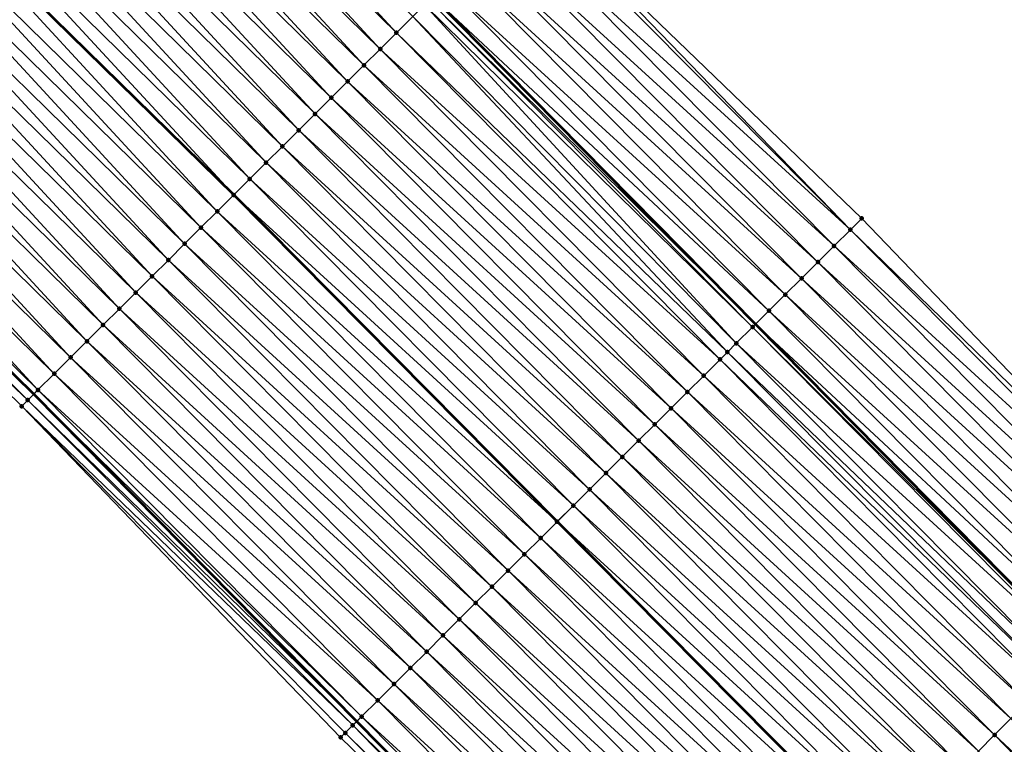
# Model space of a CAD drawing. Header units: feet. Extents: x 2017424 to 2024169, y 808042 to 818730.
# Tile 327 of 329: x 2022837 to 2022880, y 814127 to 814159. Entities that reach past the tile are written whole.
import ezdxf

# ---------------------------------------------------------------- set-up
doc = ezdxf.new("R2010")
doc.units = ezdxf.units.FT
doc.header["$MEASUREMENT"] = 0
for name, color, linetype, lineweight in [('EP_Travel Lane', 172, 'Continuous', 53), ('NB-Road Shots', 141, 'Continuous', 100), ('NB-Road X-Section', 40, 'Continuous', 13), ('STRIPING', 60, 'Continuous', 53)]:
    doc.layers.add(name, color=color, linetype=linetype, lineweight=lineweight)
doc.layers.add('I-77-MM15-17_NB-Surface-BORDER', color=7, linetype='Continuous')
doc.layers.add('I-77-MM15-17_NB-Surface-TIN', color=7, linetype='Continuous')

msp = doc.modelspace()

# ---------------------------------------------------------------- linework, layer by layer
at = {"layer": 'EP_Travel Lane'}
for points in [[(2022767.371049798, 814242.5469800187, 293.8088153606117), (2022782.395149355, 814229.0650125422, 294.5513637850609), (2022797.106016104, 814215.5335921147, 295.2567507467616), (2022811.817192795, 814202.0018865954, 295.950300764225), (2022826.43342328, 814188.0277218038, 296.6233001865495), (2022840.777088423, 814174.1070513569, 297.3120484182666), (2022855.192024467, 814159.9745679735, 298.0072010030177), (2022869.234222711, 814145.7480773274, 298.6593510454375), (2022883.275599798, 814131.5224186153, 299.3469830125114), (2022897.283300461, 814117.0483564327, 300.0231161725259), (2022911.13583631, 814102.6353312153, 300.6367119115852), (2022925.035677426, 814088.0969683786, 301.3041992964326), (2022938.735340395, 814073.5411112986, 301.9734336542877), (2022952.434025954, 814058.9862927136, 302.6844714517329)], [(2022765.93421145, 814211.228142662, 292.9237701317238), (2022780.590182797, 814197.6377920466, 293.6343164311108), (2022795.246020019, 814184.0475658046, 294.3500033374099), (2022809.429719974, 814170.4294387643, 295.0168488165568), (2022823.773793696, 814156.5083717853, 295.6887549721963), (2022837.846645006, 814142.7086829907, 296.3693367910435), (2022851.888615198, 814128.4824233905, 297.0313413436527), (2022865.930649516, 814114.2560988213, 297.6905770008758), (2022879.679770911, 814100.0515784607, 298.3755855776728), (2022893.530545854, 814085.6403853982, 299.0637716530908), (2022907.219935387, 814071.3196983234, 299.7327200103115), (2022920.892147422, 814056.7373594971, 300.3860491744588), (2022934.56402017, 814042.1553825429, 301.0539102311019), (2022947.9282482, 814027.5710846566, 301.7183401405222), (2022961.363909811, 814012.7726420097, 302.418414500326), (2022974.577855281, 813998.1075643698, 303.0973242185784), (2022987.721669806, 813983.0480919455, 303.7749142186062), (2023000.864752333, 813967.9894582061, 304.4842388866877), (2023013.451521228, 813953.017964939, 305.1551549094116), (2023026.20817397, 813937.6310458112, 305.8702071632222), (2023038.734556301, 813922.406306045, 306.5702189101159), (2023051.205379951, 813906.7851186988, 307.2472481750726), (2023063.677757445, 813891.1619849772, 307.846601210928), (2023075.819066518, 813875.5859741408, 308.415438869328)]]:
    msp.add_polyline3d(points, dxfattribs=at)
at = {"layer": 'I-77-MM15-17_NB-Surface-BORDER', "color": 3, "linetype": 'Continuous', "lineweight": -3}
for points in [[(2022770.134460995, 814245.6629141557, 294.0602586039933), (2022785.345967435, 814232.2590478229, 294.7774756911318), (2022800.981203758, 814219.7266984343, 295.5252439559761), (2022815.556053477, 814206.0500160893, 296.2577892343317), (2022830.513042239, 814192.2423234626, 296.8506749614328), (2022844.928862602, 814178.3956726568, 297.5326705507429), (2022859.459820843, 814164.2149953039, 298.2418124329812), (2022873.854033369, 814150.3385323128, 298.9191525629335), (2022887.712082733, 814135.9302996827, 299.5876098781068), (2022901.618731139, 814121.2257796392, 300.2473897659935), (2022915.183509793, 814106.5361487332, 300.8601521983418), (2022929.539219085, 814092.3300218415, 301.5308495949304), (2022942.971412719, 814077.5225661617, 302.1824778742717), (2022955.937143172, 814062.2783627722, 302.8469678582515)], [(2023075.644691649, 813875.4506071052, 308.3951260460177), (2023063.472029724, 813890.9968129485, 307.8238319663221), (2023050.956435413, 813906.5852500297, 307.2197133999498), (2023038.187647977, 813921.9670301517, 306.505273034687), (2023025.412794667, 813936.9668474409, 305.7631084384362), (2023013.145619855, 813952.7625636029, 305.1150415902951), (2023000.542632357, 813967.7040317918, 304.4403840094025), (2022987.34096004, 813982.7105771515, 303.7193854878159), (2022973.954884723, 813997.5557681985, 303.0170083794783), (2022961.094086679, 814012.5253822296, 302.3860692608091), (2022947.894297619, 814027.5399724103, 301.7142552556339), (2022933.753421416, 814041.3901340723, 300.9418025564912), (2022920.242084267, 814056.123499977, 300.2926115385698), (2022907.018253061, 814071.1294777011, 299.7086381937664), (2022893.214769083, 814085.3351465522, 299.0268923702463), (2022879.33572334, 814099.7189918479, 298.3349727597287), (2022865.540453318, 814113.867119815, 297.641418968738), (2022851.186854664, 814127.7824356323, 296.9339551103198), (2022837.317620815, 814142.1808926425, 296.2937104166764), (2022823.247478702, 814155.9622100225, 295.6093077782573), (2022808.897201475, 814169.8771579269, 294.9430237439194), (2022794.931266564, 814183.7060672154, 294.3105555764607), (2022780.173136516, 814197.1852651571, 293.5812173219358), (2022765.714295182, 814210.9894531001, 292.8945522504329)]]:
    msp.add_polyline3d(points, dxfattribs=at)
at = {"layer": 'I-77-MM15-17_NB-Surface-TIN', "color": 128, "linetype": 'Continuous', "lineweight": -3}
for points in [[(2022853.617618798, 814158.4078071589, 297.8677913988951), (2022839.92258296, 814173.2232630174, 297.2436203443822), (2022839.227796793, 814172.5040429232, 297.1751182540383)], [(2022853.617618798, 814158.4078071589, 297.8677913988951), (2022854.326241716, 814159.1133984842, 297.9393624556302), (2022839.92258296, 814173.2232630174, 297.2436203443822)], [(2022852.908941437, 814157.7022707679, 297.798568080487), (2022839.227796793, 814172.5040429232, 297.1751182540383), (2022838.532935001, 814171.784896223, 297.1097334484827)], [(2022852.908941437, 814157.7022707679, 297.798568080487), (2022853.617618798, 814158.4078071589, 297.8677913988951), (2022839.227796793, 814172.5040429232, 297.1751182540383)], [(2022852.200078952, 814156.9969211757, 297.7373279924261), (2022838.532935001, 814171.784896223, 297.1097334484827), (2022837.837868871, 814171.0659478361, 297.0527716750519)], [(2022852.200078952, 814156.9969211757, 297.7373279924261), (2022852.908941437, 814157.7022707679, 297.798568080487), (2022838.532935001, 814171.784896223, 297.1097334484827)], [(2022851.491245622, 814156.2915421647, 297.6748306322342), (2022837.837868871, 814171.0659478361, 297.0527716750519), (2022837.142822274, 814170.3469804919, 296.9950047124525)], [(2022851.491245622, 814156.2915421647, 297.6748306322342), (2022852.200078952, 814156.9969211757, 297.7373279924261), (2022837.837868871, 814171.0659478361, 297.0527716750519)], [(2022850.78239684, 814155.5861787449, 297.6129995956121), (2022837.142822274, 814170.3469804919, 296.9950047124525), (2022836.447847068, 814169.6279438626, 296.9342949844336)], [(2022850.78239684, 814155.5861787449, 297.6129995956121), (2022851.491245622, 814156.2915421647, 297.6748306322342), (2022837.142822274, 814170.3469804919, 296.9950047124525)], [(2022850.073651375, 814154.8807110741, 297.5467131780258), (2022836.447847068, 814169.6279438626, 296.9342949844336), (2022835.752954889, 814168.9088266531, 296.8701627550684)], [(2022850.073651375, 814154.8807110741, 297.5467131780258), (2022850.78239684, 814155.5861787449, 297.6129995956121), (2022836.447847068, 814169.6279438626, 296.9342949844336)], [(2022849.365124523, 814154.1750228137, 297.4709994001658), (2022835.752954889, 814168.9088266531, 296.8701627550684), (2022835.058248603, 814168.1895290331, 296.7983678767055)], [(2022849.365124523, 814154.1750228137, 297.4709994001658), (2022850.073651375, 814154.8807110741, 297.5467131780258), (2022835.752954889, 814168.9088266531, 296.8701627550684)], [(2022848.656445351, 814153.4694882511, 297.4018542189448), (2022835.058248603, 814168.1895290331, 296.7983678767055), (2022834.363381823, 814167.4703871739, 296.7331886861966)], [(2022848.656445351, 814153.4694882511, 297.4018542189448), (2022849.365124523, 814154.1750228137, 297.4709994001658), (2022835.058248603, 814168.1895290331, 296.7983678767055)], [(2022847.947699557, 814152.7640209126, 297.3355819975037), (2022834.363381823, 814167.4703871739, 296.7331886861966), (2022833.668387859, 814166.7513687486, 296.6732521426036)], [(2022847.947699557, 814152.7640209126, 297.3355819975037), (2022848.656445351, 814153.4694882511, 297.4018542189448), (2022834.363381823, 814167.4703871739, 296.7331886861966)], [(2022847.238888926, 814152.0586189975, 297.2721057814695), (2022833.668387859, 814166.7513687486, 296.6732521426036), (2022832.973280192, 814166.0324606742, 296.6180025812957)], [(2022847.238888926, 814152.0586189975, 297.2721057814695), (2022847.947699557, 814152.7640209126, 297.3355819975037), (2022833.668387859, 814166.7513687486, 296.6732521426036)], [(2022832.973280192, 814166.0324606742, 296.6180025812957), (2022832.286276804, 814165.3216979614, 296.5585268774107), (2022846.538156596, 814151.3612469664, 297.2091466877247)], [(2022847.238888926, 814152.0586189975, 297.2721057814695), (2022832.973280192, 814166.0324606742, 296.6180025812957), (2022846.538156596, 814151.3612469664, 297.2091466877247)], [(2022845.821162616, 814150.6479211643, 297.1496833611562), (2022832.278291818, 814165.3134368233, 296.5578355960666), (2022831.583354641, 814164.5943632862, 296.4955582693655)], [(2022846.530083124, 814151.3532122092, 297.2084213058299), (2022832.286276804, 814165.3216979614, 296.5585268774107), (2022832.278291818, 814165.3134368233, 296.5578355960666)], [(2022845.821162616, 814150.6479211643, 297.1496833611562), (2022846.530083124, 814151.3532122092, 297.2084213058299), (2022832.278291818, 814165.3134368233, 296.5578355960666)], [(2022846.530083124, 814151.3532122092, 297.2084213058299), (2022846.538156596, 814151.3612469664, 297.2091466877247), (2022832.286276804, 814165.3216979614, 296.5585268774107)], [(2022845.112327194, 814149.9425442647, 297.0872762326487), (2022831.583354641, 814164.5943632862, 296.4955582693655), (2022830.88855421, 814163.8751570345, 296.4276441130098)], [(2022845.112327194, 814149.9425442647, 297.0872762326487), (2022845.821162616, 814150.6479211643, 297.1496833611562), (2022831.583354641, 814164.5943632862, 296.4955582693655)], [(2022844.403615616, 814149.2370424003, 297.019528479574), (2022830.88855421, 814163.8751570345, 296.4276441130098), (2022830.193826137, 814163.1558805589, 296.3567473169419)], [(2022844.403615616, 814149.2370424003, 297.019528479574), (2022845.112327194, 814149.9425442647, 297.0872762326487), (2022830.88855421, 814163.8751570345, 296.4276441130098)], [(2022873.362121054, 814149.849725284, 298.8910477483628), (2022859.291429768, 814164.04766648, 298.2321754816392), (2022858.582074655, 814163.3428139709, 298.1921792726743)], [(2022873.362121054, 814149.849725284, 298.8910477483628), (2022859.459820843, 814164.2149953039, 298.2418124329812), (2022859.291429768, 814164.04766648, 298.2321754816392)], [(2022873.362121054, 814149.849725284, 298.8910477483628), (2022873.854033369, 814150.3385323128, 298.9191525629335), (2022859.459820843, 814164.2149953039, 298.2418124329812)], [(2022843.694932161, 814148.5315121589, 296.9505679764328), (2022830.193826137, 814163.1558805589, 296.3567473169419), (2022829.499131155, 814162.4365719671, 296.2844864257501)], [(2022843.694932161, 814148.5315121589, 296.9505679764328), (2022844.403615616, 814149.2370424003, 297.019528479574), (2022830.193826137, 814163.1558805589, 296.3567473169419)], [(2022872.652738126, 814149.1449008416, 298.8522510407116), (2022858.582074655, 814163.3428139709, 298.1921792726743), (2022857.872601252, 814162.6380808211, 298.1572841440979)], [(2022872.652738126, 814149.1449008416, 298.8522510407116), (2022873.362121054, 814149.849725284, 298.8910477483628), (2022858.582074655, 814163.3428139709, 298.1921792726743)], [(2022871.943314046, 814148.4401179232, 298.8152289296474), (2022857.872601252, 814162.6380808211, 298.1572841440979), (2022857.163313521, 814161.9331603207, 298.1143821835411)], [(2022871.943314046, 814148.4401179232, 298.8152289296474), (2022872.652738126, 814149.1449008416, 298.8522510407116), (2022857.872601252, 814162.6380808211, 298.1572841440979)], [(2022842.986200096, 814147.8260309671, 296.883703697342), (2022829.499131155, 814162.4365719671, 296.2844864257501), (2022828.80429674, 814161.7173986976, 296.2179731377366)], [(2022842.986200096, 814147.8260309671, 296.883703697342), (2022843.694932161, 814148.5315121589, 296.9505679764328), (2022829.499131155, 814162.4365719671, 296.2844864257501)], [(2022842.27737823, 814147.1206403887, 296.8207119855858), (2022828.80429674, 814161.7173986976, 296.2179731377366), (2022828.109347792, 814160.9983365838, 296.1561810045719)], [(2022842.27737823, 814147.1206403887, 296.8207119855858), (2022842.986200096, 814147.8260309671, 296.883703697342), (2022828.80429674, 814161.7173986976, 296.2179731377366)], [(2022871.233960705, 814147.7352636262, 298.7751563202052), (2022857.163313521, 814161.9331603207, 298.1143821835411), (2022856.454098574, 814161.2281663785, 298.0683415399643)], [(2022871.233960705, 814147.7352636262, 298.7751563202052), (2022871.943314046, 814148.4401179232, 298.8152289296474), (2022857.163313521, 814161.9331603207, 298.1143821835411)], [(2022841.568601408, 814146.415204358, 296.7557777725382), (2022828.109347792, 814160.9983365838, 296.1561810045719), (2022827.414584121, 814160.2790946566, 296.0867515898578)], [(2022841.568601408, 814146.415204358, 296.7557777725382), (2022842.27737823, 814147.1206403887, 296.8207119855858), (2022828.109347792, 814160.9983365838, 296.1561810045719)], [(2022870.524538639, 814147.0304786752, 298.7380473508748), (2022856.454098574, 814161.2281663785, 298.0683415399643), (2022855.744734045, 814160.5233233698, 298.0287513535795)], [(2022870.524538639, 814147.0304786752, 298.7380473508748), (2022871.233960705, 814147.7352636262, 298.7751563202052), (2022856.454098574, 814161.2281663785, 298.0683415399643)], [(2022869.815173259, 814146.3256365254, 298.6984938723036), (2022855.744734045, 814160.5233233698, 298.0287513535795), (2022855.192024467, 814159.9745679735, 298.0072010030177)], [(2022869.815173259, 814146.3256365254, 298.6984938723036), (2022870.524538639, 814147.0304786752, 298.7380473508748), (2022855.744734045, 814160.5233233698, 298.0287513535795)], [(2022840.859998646, 814145.7095926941, 296.6833374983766), (2022827.414584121, 814160.2790946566, 296.0867515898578), (2022826.719962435, 814159.5597149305, 296.0114693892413)], [(2022840.859998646, 814145.7095926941, 296.6833374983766), (2022841.568601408, 814146.415204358, 296.7557777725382), (2022827.414584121, 814160.2790946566, 296.0867515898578)], [(2022855.035093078, 814159.8187592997, 298.0010821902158), (2022869.234222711, 814145.7480773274, 298.6593510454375), (2022855.192024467, 814159.9745679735, 298.0072010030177)], [(2022869.815173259, 814146.3256365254, 298.6984938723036), (2022855.192024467, 814159.9745679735, 298.0072010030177), (2022869.234222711, 814145.7480773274, 298.6593510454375)], [(2022840.151407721, 814145.003969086, 296.6103867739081), (2022826.719962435, 814159.5597149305, 296.0114693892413), (2022826.025317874, 814158.8403574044, 295.9371301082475)], [(2022840.151407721, 814145.003969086, 296.6103867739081), (2022840.859998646, 814145.7095926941, 296.6833374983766), (2022826.719962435, 814159.5597149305, 296.0114693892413)], [(2022868.39711521, 814144.9152734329, 298.5903772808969), (2022854.842252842, 814159.6270157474, 297.9874630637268), (2022854.326241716, 814159.1133984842, 297.9393624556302)], [(2022869.105998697, 814145.6206018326, 298.6507116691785), (2022855.035093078, 814159.8187592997, 298.0010821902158), (2022854.842252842, 814159.6270157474, 297.9874630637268)], [(2022868.39711521, 814144.9152734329, 298.5903772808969), (2022869.105998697, 814145.6206018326, 298.6507116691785), (2022854.842252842, 814159.6270157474, 297.9874630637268)], [(2022869.105998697, 814145.6206018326, 298.6507116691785), (2022869.234222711, 814145.7480773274, 298.6593510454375), (2022855.035093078, 814159.8187592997, 298.0010821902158)], [(2022868.011307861, 814144.5315480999, 298.5607136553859), (2022854.326241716, 814159.1133984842, 297.9393624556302), (2022853.617618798, 814158.4078071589, 297.8677913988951)], [(2022868.011307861, 814144.5315480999, 298.5607136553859), (2022868.39711521, 814144.9152734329, 298.5903772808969), (2022854.326241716, 814159.1133984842, 297.9393624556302)], [(2022839.442731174, 814144.2984318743, 296.5411283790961), (2022826.025317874, 814158.8403574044, 295.9371301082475), (2022825.330609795, 814158.1210615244, 295.8654091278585)], [(2022839.442731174, 814144.2984318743, 296.5411283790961), (2022840.151407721, 814145.003969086, 296.6103867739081), (2022826.025317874, 814158.8403574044, 295.9371301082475)], [(2022867.68827226, 814144.2099041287, 298.528294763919), (2022853.617618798, 814158.4078071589, 297.8677913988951), (2022852.908941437, 814157.7022707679, 297.798568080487)], [(2022867.68827226, 814144.2099041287, 298.528294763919), (2022868.011307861, 814144.5315480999, 298.5607136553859), (2022853.617618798, 814158.4078071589, 297.8677913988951)], [(2022838.734085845, 814143.5928631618, 296.4705237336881), (2022825.330609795, 814158.1210615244, 295.8654091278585), (2022824.635948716, 814157.4017200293, 295.7917507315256)], [(2022838.734085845, 814143.5928631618, 296.4705237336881), (2022839.442731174, 814144.2984318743, 296.5411283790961), (2022825.330609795, 814158.1210615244, 295.8654091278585)], [(2022838.02562395, 814142.8871093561, 296.3920087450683), (2022824.635948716, 814157.4017200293, 295.7917507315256), (2022823.941484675, 814156.6821873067, 295.7099702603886)], [(2022838.02562395, 814142.8871093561, 296.3920087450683), (2022838.734085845, 814143.5928631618, 296.4705237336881), (2022824.635948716, 814157.4017200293, 295.7917507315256)], [(2022866.979573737, 814143.5043890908, 298.4599840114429), (2022852.908941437, 814157.7022707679, 297.798568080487), (2022852.200078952, 814156.9969211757, 297.7373279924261)], [(2022866.979573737, 814143.5043890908, 298.4599840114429), (2022867.68827226, 814144.2099041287, 298.528294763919), (2022852.908941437, 814157.7022707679, 297.798568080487)], [(2022866.270770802, 814142.7989794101, 298.3961759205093), (2022852.200078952, 814156.9969211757, 297.7373279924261), (2022851.491245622, 814156.2915421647, 297.6748306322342)], [(2022866.270770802, 814142.7989794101, 298.3961759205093), (2022866.979573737, 814143.5043890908, 298.4599840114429), (2022852.200078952, 814156.9969211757, 297.7373279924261)], [(2022823.941484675, 814156.6821873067, 295.7099702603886), (2022823.773793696, 814156.5083717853, 295.6887549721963), (2022837.846645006, 814142.7086829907, 296.3693367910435)], [(2022838.02562395, 814142.8871093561, 296.3920087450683), (2022823.941484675, 814156.6821873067, 295.7099702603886), (2022837.846645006, 814142.7086829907, 296.3693367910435)], [(2022837.581520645, 814142.4443771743, 296.3357524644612), (2022823.622952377, 814156.3520213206, 295.6696714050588), (2022823.247478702, 814155.9622100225, 295.6093077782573)], [(2022823.622952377, 814156.3520213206, 295.6696714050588), (2022837.846645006, 814142.7086829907, 296.3693367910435), (2022823.773793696, 814156.5083717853, 295.6887549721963)], [(2022837.581520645, 814142.4443771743, 296.3357524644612), (2022837.846645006, 814142.7086829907, 296.3693367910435), (2022823.622952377, 814156.3520213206, 295.6696714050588)], [(2022865.561896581, 814142.0936416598, 298.3354419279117), (2022851.491245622, 814156.2915421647, 297.6748306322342), (2022850.78239684, 814155.5861787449, 297.6129995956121)], [(2022865.561896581, 814142.0936416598, 298.3354419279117), (2022866.270770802, 814142.7989794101, 298.3961759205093), (2022851.491245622, 814156.2915421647, 297.6748306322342)], [(2022837.317620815, 814142.1808926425, 296.2937104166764), (2022837.581520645, 814142.4443771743, 296.3357524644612), (2022823.247478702, 814155.9622100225, 295.6093077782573)], [(2022864.853132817, 814141.3881924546, 298.2699446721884), (2022850.78239684, 814155.5861787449, 297.6129995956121), (2022850.073651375, 814154.8807110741, 297.5467131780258)], [(2022864.853132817, 814141.3881924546, 298.2699446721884), (2022865.561896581, 814142.0936416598, 298.3354419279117), (2022850.78239684, 814155.5861787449, 297.6129995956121)], [(2022864.144448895, 814140.6826626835, 298.2010042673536), (2022850.073651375, 814154.8807110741, 297.5467131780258), (2022849.365124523, 814154.1750228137, 297.4709994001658)], [(2022864.144448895, 814140.6826626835, 298.2010042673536), (2022864.853132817, 814141.3881924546, 298.2699446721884), (2022850.073651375, 814154.8807110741, 297.5467131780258)], [(2022863.435826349, 814139.9770709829, 298.1294171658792), (2022849.365124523, 814154.1750228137, 297.4709994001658), (2022848.656445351, 814153.4694882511, 297.4018542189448)], [(2022863.435826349, 814139.9770709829, 298.1294171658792), (2022864.144448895, 814140.6826626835, 298.2010042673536), (2022849.365124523, 814154.1750228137, 297.4709994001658)], [(2022862.727174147, 814139.2715092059, 298.0591089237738), (2022848.656445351, 814153.4694882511, 297.4018542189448), (2022847.947699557, 814152.7640209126, 297.3355819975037)], [(2022862.727174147, 814139.2715092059, 298.0591089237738), (2022863.435826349, 814139.9770709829, 298.1294171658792), (2022848.656445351, 814153.4694882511, 297.4018542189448)], [(2022862.018408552, 814138.5660618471, 297.9936905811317), (2022847.947699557, 814152.7640209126, 297.3355819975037), (2022847.238888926, 814152.0586189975, 297.2721057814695)], [(2022862.018408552, 814138.5660618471, 297.9936905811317), (2022862.727174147, 814139.2715092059, 298.0591089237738), (2022847.947699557, 814152.7640209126, 297.3355819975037)], [(2022861.3096274, 814137.8606301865, 297.9289431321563), (2022847.238888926, 814152.0586189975, 297.2721057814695), (2022846.538156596, 814151.3612469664, 297.2091466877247)], [(2022861.3096274, 814137.8606301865, 297.9289431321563), (2022862.018408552, 814138.5660618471, 297.9936905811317), (2022847.238888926, 814152.0586189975, 297.2721057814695)], [(2022860.600804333, 814137.1552408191, 297.8660031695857), (2022846.530083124, 814151.3532122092, 297.2084213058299), (2022845.821162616, 814150.6479211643, 297.1496833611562)], [(2022846.530083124, 814151.3532122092, 297.2084213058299), (2022860.608899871, 814137.1632971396, 297.8667220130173), (2022846.538156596, 814151.3612469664, 297.2091466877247)], [(2022860.600804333, 814137.1552408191, 297.8660031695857), (2022860.608899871, 814137.1632971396, 297.8667220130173), (2022846.530083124, 814151.3532122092, 297.2084213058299)], [(2022861.3096274, 814137.8606301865, 297.9289431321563), (2022846.538156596, 814151.3612469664, 297.2091466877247), (2022860.608899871, 814137.1632971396, 297.8667220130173)], [(2022859.892074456, 814136.4497574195, 297.7990445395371), (2022845.821162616, 814150.6479211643, 297.1496833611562), (2022845.112327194, 814149.9425442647, 297.0872762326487)], [(2022859.892074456, 814136.4497574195, 297.7990445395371), (2022860.600804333, 814137.1552408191, 297.8660031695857), (2022845.821162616, 814150.6479211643, 297.1496833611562)], [(2022887.712082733, 814135.9302996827, 299.5876098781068), (2022873.854033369, 814150.3385323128, 298.9191525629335), (2022873.362121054, 814149.849725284, 298.8910477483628)], [(2022859.183215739, 814135.744404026, 297.7376419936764), (2022845.112327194, 814149.9425442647, 297.0872762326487), (2022844.403615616, 814149.2370424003, 297.019528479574)], [(2022859.183215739, 814135.744404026, 297.7376419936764), (2022859.892074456, 814136.4497574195, 297.7990445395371), (2022845.112327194, 814149.9425442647, 297.0872762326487)], [(2022887.432266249, 814135.6523351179, 299.5734670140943), (2022873.362121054, 814149.849725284, 298.8910477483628), (2022872.652738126, 814149.1449008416, 298.8522510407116)], [(2022887.432266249, 814135.6523351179, 299.5734670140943), (2022887.712082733, 814135.9302996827, 299.5876098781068), (2022873.362121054, 814149.849725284, 298.8910477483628)], [(2022858.474517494, 814135.0388887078, 297.6693192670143), (2022844.403615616, 814149.2370424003, 297.019528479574), (2022843.694932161, 814148.5315121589, 296.9505679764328)], [(2022858.474517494, 814135.0388887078, 297.6693192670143), (2022859.183215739, 814135.744404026, 297.7376419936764), (2022844.403615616, 814149.2370424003, 297.019528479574)], [(2022886.722786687, 814134.9476081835, 299.5388376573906), (2022872.652738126, 814149.1449008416, 298.8522510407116), (2022871.943314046, 814148.4401179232, 298.8152289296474)], [(2022886.722786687, 814134.9476081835, 299.5388376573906), (2022887.432266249, 814135.6523351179, 299.5734670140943), (2022872.652738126, 814149.1449008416, 298.8522510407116)], [(2022857.76584416, 814134.333348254, 297.5999223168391), (2022843.694932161, 814148.5315121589, 296.9505679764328), (2022842.986200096, 814147.8260309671, 296.883703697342)], [(2022857.76584416, 814134.333348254, 297.5999223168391), (2022858.474517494, 814135.0388887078, 297.6693192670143), (2022843.694932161, 814148.5315121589, 296.9505679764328)], [(2022886.013311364, 814134.2428769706, 299.5040254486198), (2022871.943314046, 814148.4401179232, 298.8152289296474), (2022871.233960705, 814147.7352636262, 298.7751563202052)], [(2022886.013311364, 814134.2428769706, 299.5040254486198), (2022886.722786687, 814134.9476081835, 299.5388376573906), (2022871.943314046, 814148.4401179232, 298.8152289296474)], [(2022857.05710193, 814133.6278773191, 297.5334963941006), (2022842.986200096, 814147.8260309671, 296.883703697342), (2022842.27737823, 814147.1206403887, 296.8207119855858)], [(2022857.05710193, 814133.6278773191, 297.5334963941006), (2022857.76584416, 814134.333348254, 297.5999223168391), (2022842.986200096, 814147.8260309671, 296.883703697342)], [(2022885.303916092, 814133.5380649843, 299.4657612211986), (2022871.233960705, 814147.7352636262, 298.7751563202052), (2022870.524538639, 814147.0304786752, 298.7380473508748)], [(2022885.303916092, 814133.5380649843, 299.4657612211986), (2022886.013311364, 814134.2428769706, 299.5040254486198), (2022871.233960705, 814147.7352636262, 298.7751563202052)], [(2022856.348196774, 814132.9225707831, 297.4740964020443), (2022842.27737823, 814147.1206403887, 296.8207119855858), (2022841.568601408, 814146.415204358, 296.7557777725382)], [(2022856.348196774, 814132.9225707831, 297.4740964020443), (2022857.05710193, 814133.6278773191, 297.5334963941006), (2022842.27737823, 814147.1206403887, 296.8207119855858)], [(2022884.594550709, 814132.8332228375, 299.4262080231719), (2022870.524538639, 814147.0304786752, 298.7380473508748), (2022869.815173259, 814146.3256365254, 298.6984938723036)], [(2022884.594550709, 814132.8332228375, 299.4262080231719), (2022885.303916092, 814133.5380649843, 299.4657612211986), (2022870.524538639, 814147.0304786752, 298.7380473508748)], [(2022855.639421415, 814132.2171332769, 297.4090991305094), (2022841.568601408, 814146.415204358, 296.7557777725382), (2022840.859998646, 814145.7095926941, 296.6833374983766)], [(2022855.639421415, 814132.2171332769, 297.4090991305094), (2022856.348196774, 814132.9225707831, 297.4740964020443), (2022841.568601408, 814146.415204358, 296.7557777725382)], [(2022883.885116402, 814132.1284502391, 299.3896271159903), (2022869.815173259, 814146.3256365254, 298.6984938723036), (2022869.234222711, 814145.7480773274, 298.6593510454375)], [(2022883.885116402, 814132.1284502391, 299.3896271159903), (2022884.594550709, 814132.8332228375, 299.4262080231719), (2022869.815173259, 814146.3256365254, 298.6984938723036)], [(2022854.930792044, 814131.5115484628, 297.3378063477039), (2022840.859998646, 814145.7095926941, 296.6833374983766), (2022840.151407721, 814145.003969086, 296.6103867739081)], [(2022854.930792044, 814131.5115484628, 297.3378063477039), (2022855.639421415, 814132.2171332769, 297.4090991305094), (2022840.859998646, 814145.7095926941, 296.6833374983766)], [(2022883.175984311, 814131.4233726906, 299.3400135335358), (2022869.105998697, 814145.6206018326, 298.6507116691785), (2022868.39711521, 814144.9152734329, 298.5903772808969)], [(2022869.105998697, 814145.6206018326, 298.6507116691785), (2022883.275599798, 814131.5224186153, 299.3469830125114), (2022869.234222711, 814145.7480773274, 298.6593510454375)], [(2022883.175984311, 814131.4233726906, 299.3400135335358), (2022883.275599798, 814131.5224186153, 299.3469830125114), (2022869.105998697, 814145.6206018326, 298.6507116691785)], [(2022883.885116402, 814132.1284502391, 299.3896271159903), (2022869.234222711, 814145.7480773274, 298.6593510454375), (2022883.275599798, 814131.5224186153, 299.3469830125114)], [(2022854.22214402, 814130.8059824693, 297.2673179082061), (2022840.151407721, 814145.003969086, 296.6103867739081), (2022839.442731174, 814144.2984318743, 296.5411283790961)], [(2022854.22214402, 814130.8059824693, 297.2673179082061), (2022854.930792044, 814131.5115484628, 297.3378063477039), (2022840.151407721, 814145.003969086, 296.6103867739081)], [(2022882.467127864, 814130.7180170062, 299.2785132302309), (2022868.39711521, 814144.9152734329, 298.5903772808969), (2022868.011307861, 814144.5315480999, 298.5607136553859)], [(2022882.467127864, 814130.7180170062, 299.2785132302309), (2022883.175984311, 814131.4233726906, 299.3400135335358), (2022868.39711521, 814144.9152734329, 298.5903772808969)], [(2022853.513465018, 814130.1004477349, 297.1981653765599), (2022839.442731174, 814144.2984318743, 296.5411283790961), (2022838.734085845, 814143.5928631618, 296.4705237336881)], [(2022853.513465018, 814130.1004477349, 297.1981653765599), (2022854.22214402, 814130.8059824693, 297.2673179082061), (2022839.442731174, 814144.2984318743, 296.5411283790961)], [(2022881.75822162, 814130.0127115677, 299.2191602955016), (2022867.68827226, 814144.2099041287, 298.528294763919), (2022866.979573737, 814143.5043890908, 298.4599840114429)], [(2022882.111371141, 814130.3642893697, 299.2535154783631), (2022868.011307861, 814144.5315480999, 298.5607136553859), (2022867.68827226, 814144.2099041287, 298.528294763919)], [(2022881.75822162, 814130.0127115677, 299.2191602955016), (2022882.111371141, 814130.3642893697, 299.2535154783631), (2022867.68827226, 814144.2099041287, 298.528294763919)], [(2022882.111371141, 814130.3642893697, 299.2535154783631), (2022882.467127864, 814130.7180170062, 299.2785132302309), (2022868.011307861, 814144.5315480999, 298.5607136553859)], [(2022852.804738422, 814129.3949610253, 297.1310652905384), (2022838.734085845, 814143.5928631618, 296.4705237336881), (2022838.02562395, 814142.8871093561, 296.3920087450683)], [(2022852.804738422, 814129.3949610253, 297.1310652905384), (2022853.513465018, 814130.1004477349, 297.1981653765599), (2022838.734085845, 814143.5928631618, 296.4705237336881)], [(2022881.049499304, 814129.3072205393, 299.1518757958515), (2022866.979573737, 814143.5043890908, 298.4599840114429), (2022866.270770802, 814142.7989794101, 298.3961759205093)], [(2022881.049499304, 814129.3072205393, 299.1518757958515), (2022881.75822162, 814130.0127115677, 299.2191602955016), (2022866.979573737, 814143.5043890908, 298.4599840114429)], [(2022852.09617021, 814128.6893144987, 297.0571350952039), (2022838.02562395, 814142.8871093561, 296.3920087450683), (2022837.846645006, 814142.7086829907, 296.3693367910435)], [(2022852.09617021, 814128.6893144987, 297.0571350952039), (2022852.804738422, 814129.3949610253, 297.1310652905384), (2022838.02562395, 814142.8871093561, 296.3920087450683)], [(2022851.718609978, 814128.3129619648, 297.0102140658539), (2022837.581520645, 814142.4443771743, 296.3357524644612), (2022837.317620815, 814142.1808926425, 296.2937104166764)], [(2022837.581520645, 814142.4443771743, 296.3357524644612), (2022851.888615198, 814128.4824233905, 297.0313413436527), (2022837.846645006, 814142.7086829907, 296.3693367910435)], [(2022851.718609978, 814128.3129619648, 297.0102140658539), (2022851.888615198, 814128.4824233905, 297.0313413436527), (2022837.581520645, 814142.4443771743, 296.3357524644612)], [(2022852.09617021, 814128.6893144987, 297.0571350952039), (2022837.846645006, 814142.7086829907, 296.3693367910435), (2022851.888615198, 814128.4824233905, 297.0313413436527)], [(2022880.340702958, 814128.60180421, 299.0877837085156), (2022866.270770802, 814142.7989794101, 298.3961759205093), (2022865.561896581, 814142.0936416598, 298.3354419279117)], [(2022880.340702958, 814128.60180421, 299.0877837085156), (2022881.049499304, 814129.3072205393, 299.1518757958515), (2022866.270770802, 814142.7989794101, 298.3961759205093)], [(2022851.186854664, 814127.7824356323, 296.9339551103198), (2022851.388106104, 814127.983159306, 296.9614660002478), (2022837.317620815, 814142.1808926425, 296.2937104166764)], [(2022851.388106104, 814127.983159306, 296.9614660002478), (2022851.718609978, 814128.3129619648, 297.0102140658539), (2022837.317620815, 814142.1808926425, 296.2937104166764)], [(2022879.631870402, 814127.8964244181, 299.0252531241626), (2022865.561896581, 814142.0936416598, 298.3354419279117), (2022864.853132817, 814141.3881924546, 298.2699446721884)], [(2022879.631870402, 814127.8964244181, 299.0252531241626), (2022880.340702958, 814128.60180421, 299.0877837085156), (2022865.561896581, 814142.0936416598, 298.3354419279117)], [(2022878.923123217, 814127.1909584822, 298.959040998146), (2022864.853132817, 814141.3881924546, 298.2699446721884), (2022864.144448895, 814140.6826626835, 298.2010042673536)], [(2022878.923123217, 814127.1909584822, 298.959040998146), (2022879.631870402, 814127.8964244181, 299.0252531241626), (2022864.853132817, 814141.3881924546, 298.2699446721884)], [(2022878.214431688, 814126.4854363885, 298.8904288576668), (2022864.144448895, 814140.6826626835, 298.2010042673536), (2022863.435826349, 814139.9770709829, 298.1294171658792)], [(2022878.214431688, 814126.4854363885, 298.8904288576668), (2022878.923123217, 814127.1909584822, 298.959040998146), (2022864.144448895, 814140.6826626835, 298.2010042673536)], [(2022877.505826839, 814125.77982683, 298.8180787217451), (2022863.435826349, 814139.9770709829, 298.1294171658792), (2022862.727174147, 814139.2715092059, 298.0591089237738)], [(2022877.505826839, 814125.77982683, 298.8180787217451), (2022878.214431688, 814126.4854363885, 298.8904288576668), (2022863.435826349, 814139.9770709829, 298.1294171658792)], [(2022876.797226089, 814125.0742131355, 298.7455518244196), (2022862.727174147, 814139.2715092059, 298.0591089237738), (2022862.018408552, 814138.5660618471, 297.9936905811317)], [(2022876.797226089, 814125.0742131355, 298.7455518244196), (2022877.505826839, 814125.77982683, 298.8180787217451), (2022862.727174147, 814139.2715092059, 298.0591089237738)], [(2022876.088474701, 814124.3687514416, 298.6795209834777), (2022862.018408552, 814138.5660618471, 297.9936905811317), (2022861.3096274, 814137.8606301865, 297.9289431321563)], [(2022876.088474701, 814124.3687514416, 298.6795209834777), (2022876.797226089, 814125.0742131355, 298.7455518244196), (2022862.018408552, 814138.5660618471, 297.9936905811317)], [(2022875.379753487, 814123.6632593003, 298.6121889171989), (2022861.3096274, 814137.8606301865, 297.9289431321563), (2022860.608899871, 814137.1632971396, 297.8667220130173)], [(2022875.379753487, 814123.6632593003, 298.6121889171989), (2022876.088474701, 814124.3687514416, 298.6795209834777), (2022861.3096274, 814137.8606301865, 297.9289431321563)], [(2022874.671068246, 814122.9577308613, 298.5433055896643), (2022860.600804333, 814137.1552408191, 297.8660031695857), (2022859.892074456, 814136.4497574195, 297.7990445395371)], [(2022860.600804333, 814137.1552408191, 297.8660031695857), (2022874.679184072, 814122.9658105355, 298.5440944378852), (2022860.608899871, 814137.1632971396, 297.8667220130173)], [(2022874.671068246, 814122.9577308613, 298.5433055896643), (2022874.679184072, 814122.9658105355, 298.5440944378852), (2022860.600804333, 814137.1552408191, 297.8660031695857)], [(2022875.379753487, 814123.6632593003, 298.6121889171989), (2022860.608899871, 814137.1632971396, 297.8667220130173), (2022874.679184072, 814122.9658105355, 298.5440944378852)], [(2022873.962352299, 814122.2522334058, 298.4757464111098), (2022859.892074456, 814136.4497574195, 297.7990445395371), (2022859.183215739, 814135.744404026, 297.7376419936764)], [(2022873.962352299, 814122.2522334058, 298.4757464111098), (2022874.671068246, 814122.9577308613, 298.5433055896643), (2022859.892074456, 814136.4497574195, 297.7990445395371)], [(2022873.253496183, 814121.5468773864, 298.4142317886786), (2022859.183215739, 814135.744404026, 297.7376419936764), (2022858.474517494, 814135.0388887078, 297.6693192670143)], [(2022873.253496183, 814121.5468773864, 298.4142317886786), (2022873.962352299, 814122.2522334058, 298.4757464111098), (2022859.183215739, 814135.744404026, 297.7376419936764)], [(2022872.544825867, 814120.8413338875, 298.3447048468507), (2022858.474517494, 814135.0388887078, 297.6693192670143), (2022857.76584416, 814134.333348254, 297.5999223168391)], [(2022872.544825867, 814120.8413338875, 298.3447048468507), (2022873.253496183, 814121.5468773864, 298.4142317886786), (2022858.474517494, 814135.0388887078, 297.6693192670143)], [(2022871.836190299, 814120.1357553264, 298.2736794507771), (2022857.76584416, 814134.333348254, 297.5999223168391), (2022857.05710193, 814133.6278773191, 297.5334963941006)], [(2022871.836190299, 814120.1357553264, 298.2736794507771), (2022872.544825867, 814120.8413338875, 298.3447048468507), (2022857.76584416, 814134.333348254, 297.5999223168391)], [(2022871.12740696, 814119.4303258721, 298.20902644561), (2022857.05710193, 814133.6278773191, 297.5334963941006), (2022856.348196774, 814132.9225707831, 297.4740964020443)], [(2022871.12740696, 814119.4303258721, 298.20902644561), (2022871.836190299, 814120.1357553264, 298.2736794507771), (2022857.05710193, 814133.6278773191, 297.5334963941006)], [(2022870.418582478, 814118.7249379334, 298.1461476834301), (2022856.348196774, 814132.9225707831, 297.4740964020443), (2022855.639421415, 814132.2171332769, 297.4090991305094)], [(2022870.418582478, 814118.7249379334, 298.1461476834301), (2022871.12740696, 814119.4303258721, 298.20902644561), (2022856.348196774, 814132.9225707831, 297.4740964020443)], [(2022869.709892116, 814118.019414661, 298.0774851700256), (2022855.639421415, 814132.2171332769, 297.4090991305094), (2022854.930792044, 814131.5115484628, 297.3378063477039)], [(2022869.709892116, 814118.019414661, 298.0774851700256), (2022870.418582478, 814118.7249379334, 298.1461476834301), (2022855.639421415, 814132.2171332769, 297.4090991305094)], [(2022869.00128482, 814117.313807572, 298.0052405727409), (2022854.930792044, 814131.5115484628, 297.3378063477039), (2022854.22214402, 814130.8059824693, 297.2673179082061)], [(2022869.00128482, 814117.313807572, 298.0052405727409), (2022869.709892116, 814118.019414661, 298.0774851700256), (2022854.930792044, 814131.5115484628, 297.3378063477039)], [(2022868.292746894, 814116.6081304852, 297.930004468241), (2022854.22214402, 814130.8059824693, 297.2673179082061), (2022853.513465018, 814130.1004477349, 297.1981653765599)], [(2022868.292746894, 814116.6081304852, 297.930004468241), (2022869.00128482, 814117.313807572, 298.0052405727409), (2022854.22214402, 814130.8059824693, 297.2673179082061)], [(2022867.584072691, 814115.9025909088, 297.860645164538), (2022853.513465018, 814130.1004477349, 297.1981653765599), (2022852.804738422, 814129.3949610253, 297.1310652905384)], [(2022867.584072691, 814115.9025909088, 297.860645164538), (2022868.292746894, 814116.6081304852, 297.930004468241), (2022853.513465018, 814130.1004477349, 297.1981653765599)], [(2022866.875371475, 814115.1970785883, 297.792450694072), (2022852.804738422, 814129.3949610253, 297.1310652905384), (2022852.09617021, 814128.6893144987, 297.0571350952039)], [(2022866.875371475, 814115.1970785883, 297.792450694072), (2022867.584072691, 814115.9025909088, 297.860645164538), (2022852.804738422, 814129.3949610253, 297.1310652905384)], [(2022865.63156383, 814113.9579721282, 297.6534582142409), (2022851.718609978, 814128.3129619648, 297.0102140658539), (2022851.388106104, 814127.983159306, 296.9614660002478)], [(2022851.718609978, 814128.3129619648, 297.0102140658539), (2022865.930649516, 814114.2560988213, 297.6905770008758), (2022851.888615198, 814128.4824233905, 297.0313413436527)], [(2022865.63156383, 814113.9579721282, 297.6534582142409), (2022865.930649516, 814114.2560988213, 297.6905770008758), (2022851.718609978, 814128.3129619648, 297.0102140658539)], [(2022866.166771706, 814114.491463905, 297.7198815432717), (2022852.09617021, 814128.6893144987, 297.0571350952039), (2022851.888615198, 814128.4824233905, 297.0313413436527)], [(2022866.166771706, 814114.491463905, 297.7198815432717), (2022851.888615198, 814128.4824233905, 297.0313413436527), (2022865.930649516, 814114.2560988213, 297.6905770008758)], [(2022866.166771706, 814114.491463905, 297.7198815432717), (2022866.875371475, 814115.1970785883, 297.792450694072), (2022852.09617021, 814128.6893144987, 297.0571350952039)], [(2022894.313657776, 814114.1812968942, 299.7499814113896), (2022880.340702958, 814128.60180421, 299.0877837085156), (2022879.631870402, 814127.8964244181, 299.0252531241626)], [(2022865.540453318, 814113.867119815, 297.641418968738), (2022851.388106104, 814127.983159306, 296.9614660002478), (2022851.186854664, 814127.7824356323, 296.9339551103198)], [(2022865.63156383, 814113.9579721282, 297.6534582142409), (2022851.388106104, 814127.983159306, 296.9614660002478), (2022865.540453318, 814113.867119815, 297.641418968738)], [(2022893.594135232, 814113.486824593, 299.6879318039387), (2022879.631870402, 814127.8964244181, 299.0252531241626), (2022878.923123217, 814127.1909584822, 298.959040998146)], [(2022893.594135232, 814113.486824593, 299.6879318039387), (2022894.313657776, 814114.1812968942, 299.7499814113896), (2022879.631870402, 814127.8964244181, 299.0252531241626)]]:
    msp.add_3dface(points, dxfattribs=at)
at = {"layer": 'NB-Road Shots', "lineweight": 100}
for p in [(2022853.617618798, 814158.4078071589, 297.8677913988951), (2022852.908941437, 814157.7022707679, 297.798568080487), (2022852.200078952, 814156.9969211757, 297.7373279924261), (2022851.491245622, 814156.2915421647, 297.6748306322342), (2022850.78239684, 814155.5861787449, 297.6129995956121), (2022850.073651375, 814154.8807110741, 297.5467131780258), (2022849.365124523, 814154.1750228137, 297.4709994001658), (2022848.656445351, 814153.4694882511, 297.4018542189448), (2022847.947699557, 814152.7640209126, 297.3355819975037), (2022847.238888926, 814152.0586189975, 297.2721057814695), (2022846.530083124, 814151.3532122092, 297.2084213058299), (2022845.821162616, 814150.6479211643, 297.1496833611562), (2022873.854033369, 814150.3385323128, 298.9191525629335), (2022845.112327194, 814149.9425442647, 297.0872762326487), (2022873.362121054, 814149.849725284, 298.8910477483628), (2022844.403615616, 814149.2370424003, 297.019528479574), (2022872.652738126, 814149.1449008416, 298.8522510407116), (2022843.694932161, 814148.5315121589, 296.9505679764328), (2022871.943314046, 814148.4401179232, 298.8152289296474), (2022842.986200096, 814147.8260309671, 296.883703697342), (2022871.233960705, 814147.7352636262, 298.7751563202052), (2022842.27737823, 814147.1206403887, 296.8207119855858), (2022870.524538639, 814147.0304786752, 298.7380473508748), (2022841.568601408, 814146.415204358, 296.7557777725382), (2022869.815173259, 814146.3256365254, 298.6984938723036), (2022840.859998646, 814145.7095926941, 296.6833374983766), (2022869.105998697, 814145.6206018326, 298.6507116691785), (2022840.151407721, 814145.003969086, 296.6103867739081), (2022868.39711521, 814144.9152734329, 298.5903772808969), (2022839.442731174, 814144.2984318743, 296.5411283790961), (2022867.68827226, 814144.2099041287, 298.528294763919), (2022868.011307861, 814144.5315480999, 298.5607136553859), (2022838.734085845, 814143.5928631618, 296.4705237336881), (2022866.979573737, 814143.5043890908, 298.4599840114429), (2022838.02562395, 814142.8871093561, 296.3920087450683), (2022837.581520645, 814142.4443771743, 296.3357524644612), (2022866.270770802, 814142.7989794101, 298.3961759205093), (2022837.317620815, 814142.1808926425, 296.2937104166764), (2022865.561896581, 814142.0936416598, 298.3354419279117), (2022864.853132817, 814141.3881924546, 298.2699446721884), (2022864.144448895, 814140.6826626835, 298.2010042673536), (2022863.435826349, 814139.9770709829, 298.1294171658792), (2022862.727174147, 814139.2715092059, 298.0591089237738), (2022862.018408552, 814138.5660618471, 297.9936905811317), (2022861.3096274, 814137.8606301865, 297.9289431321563), (2022860.600804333, 814137.1552408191, 297.8660031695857), (2022859.892074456, 814136.4497574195, 297.7990445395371), (2022859.183215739, 814135.744404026, 297.7376419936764), (2022858.474517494, 814135.0388887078, 297.6693192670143), (2022857.76584416, 814134.333348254, 297.5999223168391), (2022857.05710193, 814133.6278773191, 297.5334963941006), (2022856.348196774, 814132.9225707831, 297.4740964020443), (2022855.639421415, 814132.2171332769, 297.4090991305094), (2022854.930792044, 814131.5115484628, 297.3378063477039), (2022854.22214402, 814130.8059824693, 297.2673179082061), (2022853.513465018, 814130.1004477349, 297.1981653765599), (2022852.804738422, 814129.3949610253, 297.1310652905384), (2022851.718609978, 814128.3129619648, 297.0102140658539), (2022852.09617021, 814128.6893144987, 297.0571350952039), (2022851.388106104, 814127.983159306, 296.9614660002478), (2022879.631870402, 814127.8964244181, 299.0252531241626), (2022851.186854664, 814127.7824356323, 296.9339551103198)]:
    msp.add_point(p, dxfattribs=at)
at = {"layer": 'NB-Road X-Section', "extrusion": (0.7171975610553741, -0.6960503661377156, 0.03378677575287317), "elevation": 884080.3316337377, "flags": 128}
msp.add_lwpolyline([(1993066.626685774, -29589.58500390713), (1993066.428313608, -29589.59192870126), (1993065.428313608, -29589.62551426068), (1993064.428313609, -29589.65957956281), (1993063.428313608, -29589.69765118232), (1993062.428313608, -29589.74672246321), (1993061.428313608, -29589.77832768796), (1993060.428313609, -29589.81391287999), (1993060.121161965, -29589.82982570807), (1993059.428313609, -29589.87421923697), (1993058.428313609, -29589.94276045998), (1993057.428313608, -29590.00818261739), (1993056.428313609, -29590.06517693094), (1993055.428313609, -29590.12297689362), (1993054.428313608, -29590.18372130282), (1993053.428313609, -29590.24789016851), (1993052.428313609, -29590.31972606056), (1993051.428313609, -29590.38494248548), (1993050.428313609, -29590.44491326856), (1993049.428313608, -29590.50019439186), (1993048.428313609, -29590.56039574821), (1993047.428313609, -29590.6227086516), (1993046.428313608, -29590.69066160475), (1993045.428313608, -29590.7615989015), (1993044.428313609, -29590.8339010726), (1993043.428313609, -29590.90045235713), (1993042.428313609, -29590.96227978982), (1993041.428313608, -29591.03174886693), (1993040.428313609, -29591.10707407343), (1993039.428313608, -29591.18145582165), (1993038.428313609, -29591.25321777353), (1993037.428313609, -29591.32691824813), (1993036.428313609, -29591.40874543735), (1993035.969542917, -29591.4490673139), (1993035.428313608, -29591.50946542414)], dxfattribs=at)
at = {"layer": 'NB-Road X-Section', "extrusion": (0.7035349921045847, -0.7098974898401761, 0.03292520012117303), "elevation": 845189.1012222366, "flags": 128}
msp.add_lwpolyline([(2009905.600790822, -27544.71271594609), (2009905.36340003, -27544.72235812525), (2009904.36340003, -27544.76237603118), (2009903.36340003, -27544.7972900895), (2009902.36340003, -27544.84021532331), (2009901.36340003, -27544.88628094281), (2009900.36340003, -27544.9258926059), (2009899.36340003, -27544.95357677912), (2009899.09145749, -27544.96720329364), (2009898.36340003, -27545.01532999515), (2009897.36340003, -27545.08693987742), (2009896.36340003, -27545.15620074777), (2009895.36340003, -27545.21747405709), (2009894.36340003, -27545.28000532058), (2009893.36340003, -27545.34186989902), (2009892.36340003, -27545.40819227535), (2009891.36340003, -27545.48394712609), (2009890.36340003, -27545.55312981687), (2009889.36340003, -27545.61943798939), (2009888.36340003, -27545.68294863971), (2009887.36340003, -27545.74666766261), (2009886.36340003, -27545.80543747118), (2009885.36340003, -27545.86787845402), (2009884.36340003, -27545.93566295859), (2009883.36340003, -27546.00466087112), (2009882.36340003, -27546.07156142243), (2009881.36340003, -27546.13458730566), (2009880.36340003, -27546.19955674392), (2009879.36340003, -27546.27203631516), (2009878.36340003, -27546.34502661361), (2009877.36340003, -27546.41432257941), (2009876.36340003, -27546.48496552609), (2009875.36340003, -27546.56352310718), (2009874.736314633, -27546.61980990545), (2009874.36340003, -27546.66187476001)], dxfattribs=at)
at = {"layer": 'NB-Road X-Section', "extrusion": (0.7035349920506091, -0.7098974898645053, 0.03292520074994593), "elevation": 845209.1010934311, "flags": 128}
msp.add_lwpolyline([(2009906.056923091, -27544.69439766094), (2009905.363446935, -27544.72251772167), (2009904.363446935, -27544.7613354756), (2009903.363446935, -27544.79837767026), (2009902.363446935, -27544.83847201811), (2009901.363446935, -27544.87560111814), (2009900.363446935, -27544.91517605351), (2009899.363446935, -27544.96298417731), (2009898.363446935, -27545.02335129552), (2009897.819304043, -27545.05303101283), (2009897.363446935, -27545.08546749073), (2009896.363446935, -27545.15381530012), (2009895.363446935, -27545.2176580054), (2009894.363446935, -27545.27842494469), (2009893.363446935, -27545.34395773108), (2009892.363446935, -27545.41293553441), (2009891.363446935, -27545.4845614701), (2009890.363446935, -27545.55490785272), (2009889.363446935, -27545.62036168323), (2009888.363446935, -27545.68514425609), (2009887.363446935, -27545.74811836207), (2009886.363446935, -27545.81511331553), (2009885.363446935, -27545.87654917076), (2009884.363446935, -27545.94490896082), (2009883.363446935, -27546.01434355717), (2009882.363446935, -27546.08080551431), (2009881.363446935, -27546.14023772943), (2009880.363446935, -27546.20527026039), (2009879.363446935, -27546.2766017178), (2009878.363446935, -27546.34712839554), (2009877.363446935, -27546.41631844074), (2009876.363446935, -27546.48345492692), (2009875.363446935, -27546.55742522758), (2009874.830351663, -27546.60437171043), (2009874.363446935, -27546.65314622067), (2009874.079208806, -27546.68067203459)], dxfattribs=at)
at = {"layer": 'NB-Road X-Section', "extrusion": (0.7035349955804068, -0.7098974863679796, 0.03292520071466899), "elevation": 845229.1110803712, "flags": 128}
msp.add_lwpolyline([(2009905.753655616, -27544.6847380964), (2009905.359242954, -27544.69888863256), (2009904.359242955, -27544.73353677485), (2009903.359242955, -27544.7683678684), (2009902.359242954, -27544.80665285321), (2009901.359242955, -27544.84622750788), (2009900.359242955, -27544.88282825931), (2009899.359242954, -27544.93246875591), (2009898.359242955, -27544.99400242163), (2009897.857560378, -27545.01901373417), (2009897.359242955, -27545.05338755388), (2009896.359242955, -27545.12070855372), (2009895.359242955, -27545.18483540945), (2009894.359242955, -27545.24739991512), (2009893.359242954, -27545.31364795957), (2009892.359242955, -27545.38229732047), (2009891.359242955, -27545.45468670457), (2009890.359242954, -27545.52725294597), (2009889.359242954, -27545.59331960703), (2009888.359242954, -27545.6606881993), (2009887.359242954, -27545.72960889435), (2009886.359242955, -27545.79720472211), (2009885.359242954, -27545.85875271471), (2009884.359242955, -27545.9283173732), (2009883.359242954, -27545.99938129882), (2009882.359242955, -27546.06406937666), (2009881.359242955, -27546.12698224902), (2009880.359242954, -27546.19568201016), (2009879.359242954, -27546.26796579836), (2009878.359242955, -27546.3432427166), (2009877.359242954, -27546.41263964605), (2009876.359242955, -27546.48087111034), (2009875.359242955, -27546.55347962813), (2009874.603560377, -27546.61993899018), (2009874.474893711, -27546.6319847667)], dxfattribs=at)
at = {"layer": 'STRIPING'}
msp.add_polyline3d([(2022759.407718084, 814233.5674202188, 293.0773944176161), (2022774.237687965, 814220.2279356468, 293.7877521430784), (2022788.893873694, 814206.637512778, 294.4924974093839), (2022803.549962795, 814193.0471795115, 295.2009468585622), (2022817.942402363, 814179.2425715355, 295.8784061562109), (2022832.286276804, 814165.3216979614, 296.5585268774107), (2022846.538156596, 814151.3612469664, 297.2091466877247), (2022860.608899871, 814137.1632971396, 297.8667220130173), (2022874.679184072, 814122.9658105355, 298.5440944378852), (2022888.566589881, 814108.6324429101, 299.2147792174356), (2022902.417308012, 814094.2213089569, 299.9053717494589), (2022916.208846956, 814079.7880295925, 300.5978666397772), (2022929.880389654, 814065.2064046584, 301.2798748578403)], dxfattribs=at)

doc.saveas('drawing.dxf')
